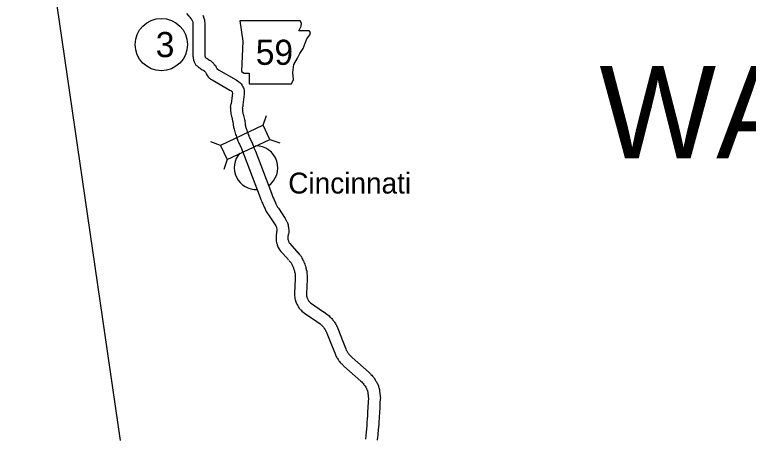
# Model space of a CAD drawing. Extents: x -939622 to -934245, y 1383184 to 1385301.
# Drawn here: x -936502.1 to -936446.6, y 1384919.8 to 1384951.9 of the extents above; entities that cross this region are included whole.
import ezdxf

# ---------------------------------------------------------------- set-up
doc = ezdxf.new("R2010")
doc.units = 0
for name, color, linetype in [('1', 7, 'Continuous'), ('10', 7, 'Continuous'), ('20', 7, 'Continuous'), ('21', 7, 'Continuous'), ('24', 7, 'Continuous'), ('27', 7, 'Continuous'), ('Default', 7, 'Continuous')]:
    doc.layers.add(name, color=color, linetype=linetype)

msp = doc.modelspace()

# ---------------------------------------------------------------- linework, layer by layer
at = {"layer": '1'}
msp.add_lwpolyline([(-936494.07, 1384919.67), (-936500.012, 1384960.421), (-936502.082, 1384974.221)], dxfattribs=at)
at = {"layer": '10'}
for points in [[(-936489.091, 1384951.991), (-936488.9, 1384951.787), (-936488.833, 1384951.719), (-936488.775, 1384951.655), (-936488.693, 1384951.533), (-936488.671, 1384951.497), (-936488.637, 1384951.445)], [(-936487.853, 1384951.882), (-936487.817, 1384951.805), (-936487.801, 1384951.76), (-936487.786, 1384951.726), (-936487.757, 1384951.651), (-936487.723, 1384951.519), (-936487.688, 1384951.163), (-936487.695, 1384948.908), (-936487.693, 1384948.857), (-936487.687, 1384948.816), (-936487.682, 1384948.774), (-936487.675, 1384948.734), (-936487.669, 1384948.698), (-936487.644, 1384948.672), (-936487.63, 1384948.658), (-936487.608, 1384948.643), (-936487.572, 1384948.619), (-936487.507, 1384948.583), (-936487.449, 1384948.534), (-936487.406, 1384948.516), (-936487.334, 1384948.473), (-936487.239, 1384948.422), (-936487.137, 1384948.325), (-936487.096, 1384948.28), (-936487.056, 1384948.244), (-936487.004, 1384948.181), (-936486.978, 1384948.148), (-936486.895, 1384948.064), (-936486.838, 1384947.941), (-936486.825, 1384947.913), (-936486.789, 1384947.85), (-936486.776, 1384947.817), (-936486.758, 1384947.798), (-936486.666, 1384947.741), (-936485.328, 1384946.973), (-936485.218, 1384946.905), (-936485.123, 1384946.831), (-936485.034, 1384946.764), (-936484.94, 1384946.662), (-936484.859, 1384946.543), (-936484.811, 1384946.451), (-936484.776, 1384946.379), (-936484.74, 1384946.284), (-936484.724, 1384946.2), (-936484.713, 1384946.108), (-936484.713, 1384946.074), (-936484.712, 1384946.058), (-936484.706, 1384945.982), (-936484.713, 1384945.899), (-936484.807, 1384945.076), (-936484.816, 1384944.94)], [(-936488.669, 1384951.502), (-936488.651, 1384951.465), (-936488.637, 1384951.425), (-936488.633, 1384951.416), (-936488.608, 1384951.32), (-936488.588, 1384951.12), (-936488.595, 1384948.896), (-936488.591, 1384948.779), (-936488.58, 1384948.699), (-936488.573, 1384948.645), (-936488.563, 1384948.583), (-936488.554, 1384948.53), (-936488.54, 1384948.457), (-936488.506, 1384948.337), (-936488.373, 1384948.091), (-936488.284, 1384948.038), (-936488.251, 1384948.002), (-936488.174, 1384947.938), (-936488.102, 1384947.891), (-936488.036, 1384947.847), (-936488.024, 1384947.841), (-936488, 1384947.82), (-936487.883, 1384947.738), (-936487.809, 1384947.708), (-936487.779, 1384947.69), (-936487.774, 1384947.688), (-936487.731, 1384947.641), (-936487.711, 1384947.623), (-936487.703, 1384947.614), (-936487.652, 1384947.55), (-936487.646, 1384947.544), (-936487.627, 1384947.502), (-936487.598, 1384947.451), (-936487.585, 1384947.421), (-936487.525, 1384947.299), (-936487.436, 1384947.2), (-936487.405, 1384947.172), (-936487.363, 1384947.125), (-936487.248, 1384947.03), (-936487.194, 1384947.01), (-936487.126, 1384946.967), (-936485.789, 1384946.2), (-936485.732, 1384946.165), (-936485.672, 1384946.118), (-936485.644, 1384946.097), (-936485.633, 1384946.08), (-936485.615, 1384946.046), (-936485.614, 1384946.044), (-936485.609, 1384945.988), (-936485.609, 1384945.985), (-936485.609, 1384945.985), (-936485.704, 1384945.157)], [(-936485.741, 1384944.908), (-936485.704, 1384945.157)], [(-936485.741, 1384944.908), (-936485.747, 1384944.811), (-936485.743, 1384944.741), (-936485.744, 1384944.704), (-936485.74, 1384944.649), (-936485.738, 1384944.598), (-936485.735, 1384944.546), (-936485.731, 1384944.484), (-936485.722, 1384944.401), (-936485.704, 1384944.313), (-936485.686, 1384944.244), (-936485.674, 1384944.196), (-936485.66, 1384944.145), (-936485.592, 1384943.867), (-936485.572, 1384943.785), (-936485.564, 1384943.745), (-936485.558, 1384943.692), (-936485.545, 1384943.638), (-936485.542, 1384943.609), (-936485.539, 1384943.548), (-936485.527, 1384943.462), (-936485.515, 1384943.392), (-936485.5, 1384943.32), (-936485.484, 1384943.235), (-936485.459, 1384943.137), (-936485.43, 1384943.028), (-936485.396, 1384942.935), (-936485.361, 1384942.829), (-936485.328, 1384942.755), (-936485.297, 1384942.652), (-936485.244, 1384942.512), (-936485.208, 1384942.425), (-936485.183, 1384942.363), (-936485.139, 1384942.26), (-936485.107, 1384942.186), (-936485.069, 1384942.095), (-936484.914, 1384941.769), (-936484.857, 1384941.621), (-936484.807, 1384941.497), (-936484.708, 1384941.246), (-936483.501, 1384938.075), (-936483.444, 1384937.917), (-936483.409, 1384937.824), (-936483.367, 1384937.722), (-936483.332, 1384937.647), (-936483.276, 1384937.509), (-936483.226, 1384937.409), (-936483.192, 1384937.337), (-936483.134, 1384937.22), (-936483.094, 1384937.124), (-936483.044, 1384937.018), (-936482.958, 1384936.866), (-936482.875, 1384936.745), (-936482.379, 1384935.991), (-936482.329, 1384935.91), (-936482.287, 1384935.838), (-936482.285, 1384935.835), (-936482.281, 1384935.827), (-936482.278, 1384935.815), (-936482.272, 1384935.796), (-936482.267, 1384935.758), (-936482.253, 1384935.681), (-936482.244, 1384935.618), (-936482.241, 1384935.576), (-936482.241, 1384935.529), (-936482.241, 1384935.525), (-936482.258, 1384935.433), (-936482.273, 1384935.356), (-936482.296, 1384935.246), (-936482.301, 1384935.091), (-936482.301, 1384935.04), (-936482.301, 1384934.989), (-936482.302, 1384934.881), (-936482.292, 1384934.78), (-936482.264, 1384934.634), (-936482.248, 1384934.58), (-936482.23, 1384934.523), (-936482.22, 1384934.49), (-936482.19, 1384934.397), (-936482.148, 1384934.292), (-936482.078, 1384934.163), (-936482.015, 1384934.069), (-936481.946, 1384933.986), (-936481.442, 1384933.44), (-936481.376, 1384933.351)], [(-936484.842, 1384944.827), (-936484.845, 1384944.809), (-936484.845, 1384944.804), (-936484.843, 1384944.76), (-936484.844, 1384944.731), (-936484.842, 1384944.701), (-936484.839, 1384944.644), (-936484.836, 1384944.595), (-936484.834, 1384944.56), (-936484.832, 1384944.541), (-936484.827, 1384944.515), (-936484.815, 1384944.469), (-936484.804, 1384944.427), (-936484.789, 1384944.37), (-936484.717, 1384944.077), (-936484.695, 1384943.985), (-936484.674, 1384943.892), (-936484.669, 1384943.843), (-936484.658, 1384943.794), (-936484.644, 1384943.686), (-936484.642, 1384943.633), (-936484.637, 1384943.598), (-936484.631, 1384943.56), (-936484.617, 1384943.499), (-936484.604, 1384943.428), (-936484.588, 1384943.364), (-936484.57, 1384943.299), (-936484.545, 1384943.229), (-936484.521, 1384943.155), (-936484.483, 1384943.072), (-936484.444, 1384942.94), (-936484.408, 1384942.845), (-936484.374, 1384942.764), (-936484.351, 1384942.705), (-936484.312, 1384942.616), (-936484.279, 1384942.539), (-936484.247, 1384942.462), (-936484.087, 1384942.125), (-936484.021, 1384941.954), (-936483.971, 1384941.831), (-936483.869, 1384941.571), (-936482.656, 1384938.386), (-936482.601, 1384938.231), (-936482.572, 1384938.155), (-936482.542, 1384938.083), (-936482.507, 1384938.007), (-936482.456, 1384937.881), (-936482.417, 1384937.805), (-936482.381, 1384937.727), (-936482.314, 1384937.592), (-936482.271, 1384937.489), (-936482.244, 1384937.432), (-936482.194, 1384937.343), (-936482.128, 1384937.247), (-936481.621, 1384936.476), (-936481.558, 1384936.375), (-936481.506, 1384936.285), (-936481.484, 1384936.246), (-936481.434, 1384936.14), (-936481.414, 1384936.067), (-936481.39, 1384935.99), (-936481.378, 1384935.902), (-936481.363, 1384935.822), (-936481.349, 1384935.711), (-936481.341, 1384935.609), (-936481.341, 1384935.542), (-936481.336, 1384935.394), (-936481.367, 1384935.301), (-936481.374, 1384935.266), (-936481.39, 1384935.181), (-936481.399, 1384935.141), (-936481.401, 1384935.074), (-936481.401, 1384935.035), (-936481.401, 1384934.984), (-936481.402, 1384934.923), (-936481.4, 1384934.91), (-936481.388, 1384934.846), (-936481.386, 1384934.84), (-936481.368, 1384934.782), (-936481.361, 1384934.756), (-936481.344, 1384934.704), (-936481.332, 1384934.676), (-936481.308, 1384934.63), (-936481.294, 1384934.61), (-936481.268, 1384934.579), (-936480.747, 1384934.014), (-936480.653, 1384933.886)], [(-936484.842, 1384944.827), (-936484.816, 1384944.94)], [(-936480.691, 1384933.931), (-936480.519, 1384933.753), (-936480.461, 1384933.668), (-936480.435, 1384933.633), (-936480.387, 1384933.564), (-936480.339, 1384933.484), (-936480.293, 1384933.396), (-936480.263, 1384933.328), (-936480.234, 1384933.266), (-936480.197, 1384933.175), (-936480.182, 1384933.139), (-936480.127, 1384933.021), (-936480.094, 1384932.913), (-936480.079, 1384932.861), (-936480.059, 1384932.805), (-936480.036, 1384932.7), (-936480.028, 1384932.663), (-936480.013, 1384932.613), (-936479.984, 1384932.499), (-936479.975, 1384932.437), (-936479.966, 1384932.38), (-936479.947, 1384932.094), (-936479.948, 1384932.052), (-936479.952, 1384931.895), (-936479.994, 1384930.771), (-936479.994, 1384930.694), (-936479.995, 1384930.636), (-936479.994, 1384930.615), (-936479.993, 1384930.609), (-936479.978, 1384930.552), (-936479.97, 1384930.521), (-936479.953, 1384930.475), (-936479.945, 1384930.454), (-936479.923, 1384930.411), (-936479.908, 1384930.373), (-936479.888, 1384930.335), (-936479.87, 1384930.301), (-936479.853, 1384930.268), (-936479.836, 1384930.245), (-936479.816, 1384930.221), (-936479.786, 1384930.185), (-936479.768, 1384930.165), (-936479.718, 1384930.115), (-936479.698, 1384930.086), (-936478.702, 1384929.416)], [(-936481.338, 1384933.306), (-936481.218, 1384933.181), (-936481.193, 1384933.145), (-936481.166, 1384933.108), (-936481.143, 1384933.075), (-936481.125, 1384933.046), (-936481.106, 1384933.008), (-936481.083, 1384932.956), (-936481.058, 1384932.903), (-936481.031, 1384932.838), (-936481.01, 1384932.783), (-936480.99, 1384932.741), (-936480.971, 1384932.674), (-936480.954, 1384932.645), (-936480.936, 1384932.586), (-936480.926, 1384932.557), (-936480.915, 1384932.506), (-936480.899, 1384932.435), (-936480.879, 1384932.37), (-936480.867, 1384932.322), (-936480.865, 1384932.306), (-936480.862, 1384932.285), (-936480.854, 1384932.172), (-936480.847, 1384932.146), (-936480.848, 1384932.066), (-936480.851, 1384931.923), (-936480.894, 1384930.79), (-936480.894, 1384930.699), (-936480.895, 1384930.618), (-936480.89, 1384930.519), (-936480.874, 1384930.423), (-936480.847, 1384930.318), (-936480.827, 1384930.246), (-936480.796, 1384930.16), (-936480.769, 1384930.091), (-936480.743, 1384930.037), (-936480.723, 1384929.991), (-936480.684, 1384929.915), (-936480.666, 1384929.882), (-936480.624, 1384929.8), (-936480.551, 1384929.697), (-936480.506, 1384929.642), (-936480.465, 1384929.594), (-936480.424, 1384929.548), (-936480.408, 1384929.532), (-936480.355, 1384929.458), (-936480.146, 1384929.303), (-936479.204, 1384928.67)], [(-936478.684, 1384929.403), (-936478.453, 1384929.23), (-936478.385, 1384929.186), (-936478.292, 1384929.11), (-936478.22, 1384929.042), (-936478.162, 1384928.977), (-936478.127, 1384928.938), (-936478.086, 1384928.897), (-936478.034, 1384928.839), (-936477.995, 1384928.788), (-936477.955, 1384928.738), (-936477.907, 1384928.671), (-936477.873, 1384928.622), (-936477.836, 1384928.563), (-936477.805, 1384928.508), (-936477.761, 1384928.427), (-936477.736, 1384928.37), (-936477.719, 1384928.337), (-936477.68, 1384928.266), (-936477.656, 1384928.21), (-936477.63, 1384928.154), (-936477.22, 1384927.111), (-936477.022, 1384926.613), (-936476.988, 1384926.518), (-936476.955, 1384926.454), (-936476.931, 1384926.41), (-936476.912, 1384926.38), (-936476.877, 1384926.321), (-936476.855, 1384926.284), (-936476.828, 1384926.246), (-936476.804, 1384926.209), (-936476.796, 1384926.197), (-936476.781, 1384926.18), (-936476.772, 1384926.171), (-936476.722, 1384926.129), (-936476.671, 1384926.077), (-936476.638, 1384926.044), (-936476.614, 1384926.02), (-936476.578, 1384925.984), (-936476.543, 1384925.949), (-936475.257, 1384924.806), (-936475.167, 1384924.715), (-936475.119, 1384924.661), (-936475.057, 1384924.603), (-936475.009, 1384924.534), (-936474.981, 1384924.502), (-936474.914, 1384924.427), (-936474.846, 1384924.328), (-936474.797, 1384924.255), (-936474.743, 1384924.168), (-936474.702, 1384924.101), (-936474.668, 1384924.033), (-936474.635, 1384923.971), (-936474.604, 1384923.897), (-936474.585, 1384923.859), (-936474.549, 1384923.78), (-936474.537, 1384923.735), (-936474.515, 1384923.68), (-936474.497, 1384923.593), (-936474.483, 1384923.535), (-936474.462, 1384923.421), (-936474.462, 1384923.353), (-936474.455, 1384923.31), (-936474.448, 1384923.253), (-936474.439, 1384923.167), (-936474.429, 1384923.073), (-936474.426, 1384923.014), (-936474.423, 1384922.984), (-936474.41, 1384922.889), (-936474.422, 1384922.792), (-936474.44, 1384922.517), (-936474.46, 1384922.145), (-936474.479, 1384921.777), (-936474.496, 1384921.429), (-936474.509, 1384921.289), (-936474.516, 1384921.185), (-936474.523, 1384921.094), (-936474.52, 1384921.019), (-936474.532, 1384920.915), (-936474.534, 1384920.847), (-936474.538, 1384920.736), (-936474.599, 1384920.17), (-936474.611, 1384920.055), (-936474.617, 1384919.944), (-936474.64, 1384919.688)], [(-936479.223, 1384928.683), (-936478.97, 1384928.493), (-936478.918, 1384928.459), (-936478.886, 1384928.433), (-936478.868, 1384928.416), (-936478.83, 1384928.373), (-936478.777, 1384928.315), (-936478.74, 1384928.278), (-936478.726, 1384928.263), (-936478.706, 1384928.236), (-936478.674, 1384928.196), (-936478.645, 1384928.155), (-936478.625, 1384928.126), (-936478.608, 1384928.1), (-936478.592, 1384928.071), (-936478.57, 1384928.031), (-936478.548, 1384927.98), (-936478.512, 1384927.911), (-936478.491, 1384927.874), (-936478.479, 1384927.845), (-936478.458, 1384927.799), (-936478.057, 1384926.78), (-936477.863, 1384926.293), (-936477.815, 1384926.159), (-936477.752, 1384926.036), (-936477.705, 1384925.948), (-936477.677, 1384925.906), (-936477.652, 1384925.863), (-936477.609, 1384925.791), (-936477.576, 1384925.745), (-936477.546, 1384925.698), (-936477.501, 1384925.637), (-936477.445, 1384925.571), (-936477.381, 1384925.507), (-936477.331, 1384925.465), (-936477.31, 1384925.444), (-936477.277, 1384925.411), (-936477.253, 1384925.387), (-936477.218, 1384925.351), (-936477.163, 1384925.295), (-936475.876, 1384924.152), (-936475.823, 1384924.099), (-936475.764, 1384924.032), (-936475.742, 1384924.011), (-936475.719, 1384923.978), (-936475.657, 1384923.908), (-936475.622, 1384923.868), (-936475.59, 1384923.822), (-936475.555, 1384923.769), (-936475.508, 1384923.694), (-936475.49, 1384923.664), (-936475.47, 1384923.625), (-936475.449, 1384923.584), (-936475.421, 1384923.52), (-936475.413, 1384923.502), (-936475.379, 1384923.418), (-936475.375, 1384923.397), (-936475.365, 1384923.352), (-936475.357, 1384923.309), (-936475.357, 1384923.247), (-936475.346, 1384923.181), (-936475.342, 1384923.148), (-936475.334, 1384923.072), (-936475.327, 1384923.005), (-936475.324, 1384922.943), (-936475.317, 1384922.885), (-936475.338, 1384922.57), (-936475.358, 1384922.193), (-936475.378, 1384921.823), (-936475.394, 1384921.492), (-936475.407, 1384921.357), (-936475.413, 1384921.251), (-936475.425, 1384921.114), (-936475.422, 1384921.051), (-936475.43, 1384920.981), (-936475.434, 1384920.881), (-936475.437, 1384920.8), (-936475.495, 1384920.263), (-936475.508, 1384920.126), (-936475.515, 1384920.009), (-936475.536, 1384919.767)]]:
    msp.add_lwpolyline(points, dxfattribs=at)
at = {"layer": '20'}
for p, q in [((-936483.281, 1384943.536), (-936483.015, 1384944.282)), ((-936482.773, 1384942.462), (-936482.027, 1384942.196)), ((-936486.503, 1384942.011), (-936487.248, 1384942.277)), ((-936485.994, 1384940.937), (-936486.261, 1384940.191))]:
    msp.add_line(p, q, dxfattribs=at)
msp.add_lwpolyline([(-936485.994, 1384940.937), (-936482.773, 1384942.462), (-936483.281, 1384943.536), (-936486.503, 1384942.011)], close=True, dxfattribs=at)
at = {"layer": '21'}
msp.add_lwpolyline([(-936485.043, 1384951.438), (-936484.814, 1384949.915), (-936484.916, 1384947.606), (-936484.713, 1384947.479), (-936484.332, 1384947.479), (-936484.332, 1384946.667), (-936481.135, 1384946.667), (-936480.983, 1384946.997), (-936481.033, 1384947.53), (-936480.957, 1384948.139), (-936480.678, 1384948.621), (-936480.5, 1384948.976), (-936480.247, 1384949.357), (-936480.094, 1384949.763), (-936479.967, 1384950.093), (-936479.739, 1384950.372), (-936479.688, 1384950.55), (-936479.79, 1384950.677), (-936480.577, 1384950.677), (-936480.399, 1384951.032), (-936480.374, 1384951.26), (-936480.479, 1384951.436)], close=True, dxfattribs=at)
at = {"layer": '24'}
for centre, start, end in [((-936483.85, 1384940.3), 89.9114, 90), ((-936483.815, 1384940.317), 304.4827, 91.1088), ((-936483.815, 1384940.317), 137.6741, 273.7675)]:
    msp.add_arc(centre, 1.65, start, end, dxfattribs=at)
at = {"layer": '27'}
msp.add_circle((-936490.982, 1384949.645), 1.98, dxfattribs=at)

# ---------------------------------------------------------------- texts
at = {"layer": '21'}
msp.add_text('59', height=1.9008, dxfattribs=at).set_placement((-936483.839, 1384948.111))
at = {"layer": '24'}
msp.add_text('Cincinnati', height=1.584, dxfattribs=at).set_placement((-936481.379, 1384938.365))
at = {"layer": '27'}
msp.add_text('3', height=1.901, rotation=359.9, dxfattribs=at).set_placement((-936491.409, 1384948.696))
at = {"layer": 'Default'}
msp.add_text('WASHINGTON', height=7, dxfattribs=at).set_placement((-936457.835, 1384941.035))

doc.saveas('drawing.dxf')
